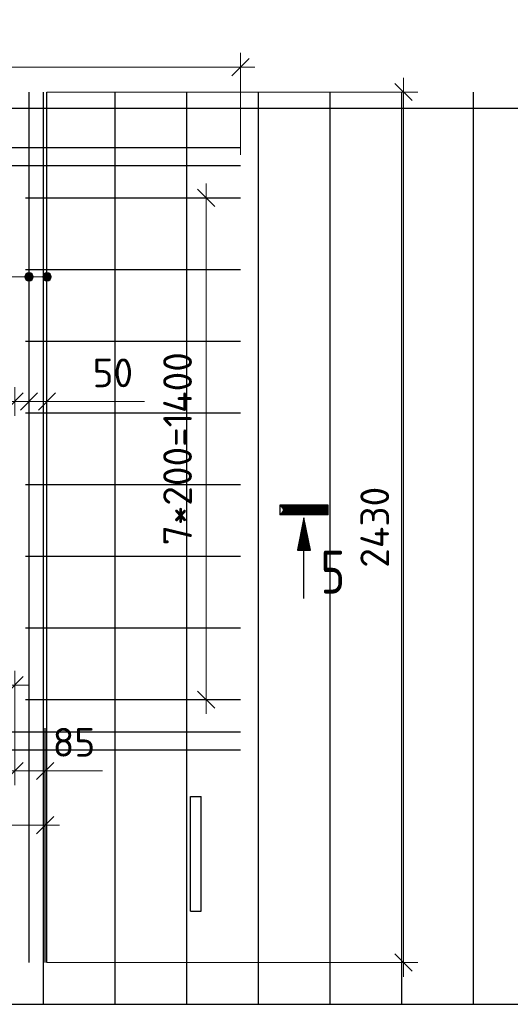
# Model space of a CAD drawing. Header units: millimetres. Extents: x -49773 to 2322955, y -3321 to 58485.
# Tile 523 of 580: x 2066219 to 2069640, y 19915 to 26782. Entities that reach past the tile are written whole.
import ezdxf

# ---------------------------------------------------------------- set-up
doc = ezdxf.new("R2010")
doc.units = ezdxf.units.MM
doc.header["$PDMODE"] = 65
for name, color, linetype, lineweight in [('Standard', 7, 'Continuous', 25), ('Арм.стержн. Арматура края', 96, 'Continuous', 35), ('Арм.стержн. вертикальными 1', 22, 'Continuous', 35), ('Арм.стержн. Доп. арматура', 180, 'Continuous', 35), ('СПДС_РАЗМЕРЫ', 152, 'Continuous', 25), ('Стена_ общее', 7, 'Continuous', 35)]:
    doc.layers.add(name, color=color, linetype=linetype, lineweight=lineweight)
doc.styles.add('ISOCPEUR', font='txt')
doc.dimstyles.new('__________2', dxfattribs={"dimtxt": 250, "dimasz": 200, "dimexe": 0, "dimexo": 0, "dimgap": 100, "dimtad": 1, "dimdec": 0, "dimrnd": 1, "dimzin": 12, "dimdsep": 46, "dimtxsty": 'ISOCPEUR', "dimblk": 'ALL_ML_STRICH', "dimblk1": 'ALL_ML_STRICH', "dimblk2": 'ALL_ML_STRICH', "dimsah": 1, "dimcen": 0, "dimclrd": 7, "dimclre": 7, "dimclrt": 7, "dimadec": 0, "dimazin": 0, "dimtfac": 1, "dimtdec": 0, "dimtmove": 1, "dimatfit": 3, "dimfxl": 0, "dimtzin": 0, "dimlwd": 0, "dimlwe": 13, "dimarcsym": 0})

# ---------------------------------------------------------------- blocks, each defined once
blk = doc.blocks.new('ALL_ML_STRICH')
at = {"color": 0, "linetype": 'ByBlock', "lineweight": -2}
for p, q in [((0, -0.5), (0, 0.5)), ((-1, 0), (0.5, 0)), ((-0.3, -0.3), (0.3, 0.3))]:
    blk.add_line(p, q, dxfattribs=at)
blk = doc.blocks.new('*D985')
at = {"layer": 'Defpoints', "color": 0}
for p in [(2066184.3, 22141.5), (2063934.3, 21915), (2066184.3, 21915)]:
    blk.add_point(p, dxfattribs=at)
at = {"layer": 'СПДС_РАЗМЕРЫ', "color": 7, "lineweight": 13}
for p, q in [((2063934.3, 21915), (2063934.3, 22141.5)), ((2066184.3, 21915), (2066184.3, 22141.5))]:
    blk.add_line(p, q, dxfattribs=at)
at = {"layer": 'СПДС_РАЗМЕРЫ', "color": 7, "lineweight": 0}
blk.add_line((2064134.3, 22141.5), (2065984.3, 22141.5), dxfattribs=at)
at = {"layer": 'СПДС_РАЗМЕРЫ', "color": 7, "lineweight": 0, "xscale": 200, "yscale": 200, "zscale": 200, "rotation": 180}
blk.add_blockref('ALL_ML_STRICH', (2063934.3, 22141.5), dxfattribs=at)
at = {"layer": 'СПДС_РАЗМЕРЫ', "color": 7, "lineweight": 0, "xscale": 200, "yscale": 200, "zscale": 200}
blk.add_blockref('ALL_ML_STRICH', (2066184.3, 22141.5), dxfattribs=at)
at = {"layer": 'СПДС_РАЗМЕРЫ', "color": 7, "insert": (2065059.3, 22341.5), "char_height": 200, "attachment_point": 5, "style": 'ISOCPEUR'}
blk.add_mtext('900', dxfattribs=at)
blk = doc.blocks.new('*D990')
at = {"layer": 'Defpoints', "color": 0}
for p in [(2063897.6, 21840), (2066397.6, 21840), (2066397.6, 21164.7)]:
    blk.add_point(p, dxfattribs=at)
at = {"layer": 'СПДС_РАЗМЕРЫ', "color": 7, "lineweight": 13}
for p, q in [((2063897.6, 21840), (2063897.6, 21164.7)), ((2066397.6, 21840), (2066397.6, 21164.7))]:
    blk.add_line(p, q, dxfattribs=at)
at = {"layer": 'СПДС_РАЗМЕРЫ', "color": 7, "lineweight": 0}
blk.add_line((2064097.6, 21164.7), (2066197.6, 21164.7), dxfattribs=at)
at = {"layer": 'СПДС_РАЗМЕРЫ', "color": 7, "lineweight": 0, "xscale": 200, "yscale": 200, "zscale": 200, "rotation": 180}
blk.add_blockref('ALL_ML_STRICH', (2063897.6, 21164.7), dxfattribs=at)
at = {"layer": 'СПДС_РАЗМЕРЫ', "color": 7, "lineweight": 0, "xscale": 200, "yscale": 200, "zscale": 200}
blk.add_blockref('ALL_ML_STRICH', (2066397.6, 21164.7), dxfattribs=at)
at = {"layer": 'СПДС_РАЗМЕРЫ', "color": 7, "insert": (2065147.6, 21364.7), "char_height": 200, "attachment_point": 5, "style": 'ISOCPEUR'}
blk.add_mtext('5х200=1000', dxfattribs=at)
blk = doc.blocks.new('*D991')
at = {"layer": 'Defpoints', "color": 0}
for p in [(2066184.3, 21915), (2066397.6, 21840), (2066397.6, 21542.5)]:
    blk.add_point(p, dxfattribs=at)
at = {"layer": 'СПДС_РАЗМЕРЫ', "color": 7, "lineweight": 13}
for p, q in [((2066184.3, 21915), (2066184.3, 21542.5)), ((2066397.6, 21840), (2066397.6, 21542.5))]:
    blk.add_line(p, q, dxfattribs=at)
at = {"layer": 'СПДС_РАЗМЕРЫ', "color": 7, "lineweight": 0}
for p, q in [((2065984.3, 21542.5), (2065784.3, 21542.5)), ((2066184.3, 21542.5), (2066397.6, 21542.5)), ((2066597.6, 21542.5), (2066797.6, 21542.5))]:
    blk.add_line(p, q, dxfattribs=at)
at = {"layer": 'СПДС_РАЗМЕРЫ', "color": 7, "lineweight": 0, "xscale": 200, "yscale": 200, "zscale": 200}
blk.add_blockref('ALL_ML_STRICH', (2066184.3, 21542.5), dxfattribs=at)
at = {"layer": 'СПДС_РАЗМЕРЫ', "color": 7, "lineweight": 0, "xscale": 200, "yscale": 200, "zscale": 200, "rotation": 180}
blk.add_blockref('ALL_ML_STRICH', (2066397.6, 21542.5), dxfattribs=at)
at = {"layer": 'СПДС_РАЗМЕРЫ', "color": 7, "insert": (2066597.6, 21742.5), "char_height": 200, "attachment_point": 5, "style": 'ISOCPEUR'}
blk.add_mtext('85', dxfattribs=at)
blk = doc.blocks.new('*D993')
at = {"layer": 'Defpoints', "color": 0}
for p in [(2067520, 25540), (2067759.3, 25540), (2067759.3, 22040)]:
    blk.add_point(p, dxfattribs=at)
at = {"layer": 'СПДС_РАЗМЕРЫ', "color": 7, "lineweight": 13}
for p, q in [((2067759.3, 25540), (2067520, 25540)), ((2067759.3, 22040), (2067520, 22040))]:
    blk.add_line(p, q, dxfattribs=at)
at = {"layer": 'СПДС_РАЗМЕРЫ', "color": 7, "lineweight": 0}
blk.add_line((2067520, 22240), (2067520, 25340), dxfattribs=at)
at = {"layer": 'СПДС_РАЗМЕРЫ', "color": 7, "lineweight": 0, "xscale": 200, "yscale": 200, "zscale": 200}
for p, rotation in [((2067520, 25540), 90), ((2067520, 22040), 270)]:
    blk.add_blockref('ALL_ML_STRICH', p, dxfattribs=dict(at, rotation=rotation))
at = {"layer": 'СПДС_РАЗМЕРЫ', "color": 7, "insert": (2067320, 23790), "char_height": 200, "attachment_point": 5, "rotation": 90, "style": 'ISOCPEUR'}
blk.add_mtext('7*200=1400', dxfattribs=at)
blk = doc.blocks.new('*D996')
at = {"layer": 'Defpoints', "color": 0}
for p in [(2066284.3, 24118.8), (2066284.3, 24040), (2066409.3, 24040)]:
    blk.add_point(p, dxfattribs=at)
at = {"layer": 'СПДС_РАЗМЕРЫ', "color": 7, "lineweight": 0}
for p, q in [((2066084.3, 24118.8), (2065884.3, 24118.8)), ((2066409.3, 24118.8), (2066284.3, 24118.8)), ((2066409.3, 24118.8), (2067088.7, 24118.8)), ((2066609.3, 24118.8), (2066809.3, 24118.8))]:
    blk.add_line(p, q, dxfattribs=at)
at = {"layer": 'СПДС_РАЗМЕРЫ', "color": 7, "lineweight": 13}
for p, q in [((2066284.3, 24040), (2066284.3, 24118.8)), ((2066409.3, 24040), (2066409.3, 24118.8))]:
    blk.add_line(p, q, dxfattribs=at)
at = {"layer": 'СПДС_РАЗМЕРЫ', "color": 7, "lineweight": 0, "xscale": 200, "yscale": 200, "zscale": 200}
blk.add_blockref('ALL_ML_STRICH', (2066284.3, 24118.8), dxfattribs=at)
at = {"layer": 'СПДС_РАЗМЕРЫ', "color": 7, "lineweight": 0, "xscale": 200, "yscale": 200, "zscale": 200, "rotation": 180}
blk.add_blockref('ALL_ML_STRICH', (2066409.3, 24118.8), dxfattribs=at)
at = {"layer": 'СПДС_РАЗМЕРЫ', "color": 7, "insert": (2066868.7, 24318.8), "char_height": 200, "attachment_point": 5, "style": 'ISOCPEUR'}
blk.add_mtext('50', dxfattribs=at)
blk = doc.blocks.new('*D997')
at = {"layer": 'Defpoints', "color": 0}
for p in [(2066284.3, 24118.8), (2066184.3, 24040), (2066284.3, 24040)]:
    blk.add_point(p, dxfattribs=at)
at = {"layer": 'СПДС_РАЗМЕРЫ', "color": 7, "lineweight": 0}
for p, q in [((2066184.3, 24118.8), (2065469.8, 24118.8)), ((2065984.3, 24118.8), (2065784.3, 24118.8)), ((2066184.3, 24118.8), (2066284.3, 24118.8)), ((2066484.3, 24118.8), (2066684.3, 24118.8))]:
    blk.add_line(p, q, dxfattribs=at)
at = {"layer": 'СПДС_РАЗМЕРЫ', "color": 7, "lineweight": 13}
for p, q in [((2066184.3, 24040), (2066184.3, 24118.8)), ((2066284.3, 24040), (2066284.3, 24118.8))]:
    blk.add_line(p, q, dxfattribs=at)
at = {"layer": 'СПДС_РАЗМЕРЫ', "color": 7, "lineweight": 0, "xscale": 200, "yscale": 200, "zscale": 200}
blk.add_blockref('ALL_ML_STRICH', (2066184.3, 24118.8), dxfattribs=at)
at = {"layer": 'СПДС_РАЗМЕРЫ', "color": 7, "lineweight": 0, "xscale": 200, "yscale": 200, "zscale": 200, "rotation": 180}
blk.add_blockref('ALL_ML_STRICH', (2066284.3, 24118.8), dxfattribs=at)
at = {"layer": 'СПДС_РАЗМЕРЫ', "color": 7, "insert": (2065699.8, 24318.8), "char_height": 200, "attachment_point": 5, "style": 'ISOCPEUR'}
blk.add_mtext('40', dxfattribs=at)
blk = doc.blocks.new('*D998')
at = {"layer": 'Defpoints', "color": 0}
for p in [(2067759.3, 26450.7), (2063384.3, 25840), (2067759.3, 25840)]:
    blk.add_point(p, dxfattribs=at)
at = {"layer": 'СПДС_РАЗМЕРЫ', "color": 7, "lineweight": 13}
for p, q in [((2063384.3, 25840), (2063384.3, 26450.7)), ((2067759.3, 25840), (2067759.3, 26450.7))]:
    blk.add_line(p, q, dxfattribs=at)
at = {"layer": 'СПДС_РАЗМЕРЫ', "color": 7, "lineweight": 0}
blk.add_line((2063584.3, 26450.7), (2067559.3, 26450.7), dxfattribs=at)
at = {"layer": 'СПДС_РАЗМЕРЫ', "color": 7, "lineweight": 0, "xscale": 200, "yscale": 200, "zscale": 200, "rotation": 180}
blk.add_blockref('ALL_ML_STRICH', (2063384.3, 26450.7), dxfattribs=at)
at = {"layer": 'СПДС_РАЗМЕРЫ', "color": 7, "lineweight": 0, "xscale": 200, "yscale": 200, "zscale": 200}
blk.add_blockref('ALL_ML_STRICH', (2067759.3, 26450.7), dxfattribs=at)
at = {"layer": 'СПДС_РАЗМЕРЫ', "color": 7, "insert": (2065571.8, 26650.7), "char_height": 200, "attachment_point": 5, "style": 'ISOCPEUR'}
blk.add_mtext('1750', dxfattribs=at)
blk = doc.blocks.new('*D999')
at = {"layer": 'Defpoints', "color": 0}
for p in [(2066409.3, 26277.5), (2068895, 26277.5), (2066409.3, 20206.7)]:
    blk.add_point(p, dxfattribs=at)
at = {"layer": 'СПДС_РАЗМЕРЫ', "color": 7, "lineweight": 13}
for p, q in [((2066409.3, 26277.5), (2068895, 26277.5)), ((2066409.3, 20206.7), (2068895, 20206.7))]:
    blk.add_line(p, q, dxfattribs=at)
at = {"layer": 'СПДС_РАЗМЕРЫ', "color": 7, "lineweight": 0}
blk.add_line((2068895, 20406.7), (2068895, 26077.5), dxfattribs=at)
at = {"layer": 'СПДС_РАЗМЕРЫ', "color": 7, "lineweight": 0, "xscale": 200, "yscale": 200, "zscale": 200}
for p, rotation in [((2068895, 26277.5), 90), ((2068895, 20206.7), 270)]:
    blk.add_blockref('ALL_ML_STRICH', p, dxfattribs=dict(at, rotation=rotation))
at = {"layer": 'СПДС_РАЗМЕРЫ', "color": 7, "insert": (2068695, 23242.1), "char_height": 200, "attachment_point": 5, "rotation": 90, "style": 'ISOCPEUR'}
blk.add_mtext('2430', dxfattribs=at)

msp = doc.modelspace()

# ---------------------------------------------------------------- hatches: boundary and pattern name
at = {"layer": 'Арм.стержн. Доп. арматура', "linetype": 'Continuous', "lineweight": 13, "transparency": 33554687}
for points in [[(2066258.5, 24973), (2066258.5, 25003), (2066254.3, 24988)], [(2066258.5, 24973), (2066258.5, 25003), (2066254.3, 24988)], [(2066258.5, 25003), (2066269.3, 24962.2), (2066269.3, 25013.8)], [(2066258.5, 25003), (2066269.3, 24962.2), (2066269.3, 25013.8)], [(2066258.5, 25003), (2066258.5, 24973), (2066269.3, 24962.2)], [(2066258.5, 25003), (2066258.5, 24973), (2066269.3, 24962.2)], [(2066269.3, 25013.8), (2066284.3, 24958), (2066284.3, 25018)], [(2066269.3, 25013.8), (2066284.3, 24958), (2066284.3, 25018)], [(2066269.3, 25013.8), (2066269.3, 24962.2), (2066284.3, 24958)], [(2066269.3, 25013.8), (2066269.3, 24962.2), (2066284.3, 24958)], [(2066284.3, 25018), (2066284.3, 24958), (2066299.3, 24962.2)], [(2066284.3, 25018), (2066299.3, 24962.2), (2066299.3, 25013.8)], [(2066284.3, 25018), (2066284.3, 24958), (2066299.3, 24962.2)], [(2066284.3, 25018), (2066299.3, 24962.2), (2066299.3, 25013.8)], [(2066299.3, 25013.8), (2066299.3, 24962.2), (2066310.1, 24973)], [(2066299.3, 25013.8), (2066310.1, 24973), (2066310.1, 25003)], [(2066299.3, 25013.8), (2066299.3, 24962.2), (2066310.1, 24973)], [(2066299.3, 25013.8), (2066310.1, 24973), (2066310.1, 25003)], [(2066310.1, 25003), (2066310.1, 24973), (2066314.3, 24988)], [(2066310.1, 25003), (2066310.1, 24973), (2066314.3, 24988)], [(2066384, 24973), (2066384, 25003), (2066379.8, 24988)], [(2066384, 24973), (2066384, 25003), (2066379.8, 24988)], [(2066384, 25003), (2066394.8, 24962.2), (2066394.8, 25013.8)], [(2066384, 25003), (2066394.8, 24962.2), (2066394.8, 25013.8)], [(2066384, 25003), (2066384, 24973), (2066394.8, 24962.2)], [(2066384, 25003), (2066384, 24973), (2066394.8, 24962.2)], [(2066394.8, 25013.8), (2066409.8, 24958), (2066409.8, 25018)], [(2066394.8, 25013.8), (2066409.8, 24958), (2066409.8, 25018)], [(2066394.8, 25013.8), (2066394.8, 24962.2), (2066409.8, 24958)], [(2066394.8, 25013.8), (2066394.8, 24962.2), (2066409.8, 24958)], [(2066409.8, 25018), (2066409.8, 24958), (2066424.8, 24962.2)], [(2066409.8, 25018), (2066424.8, 24962.2), (2066424.8, 25013.8)], [(2066409.8, 25018), (2066409.8, 24958), (2066424.8, 24962.2)], [(2066409.8, 25018), (2066424.8, 24962.2), (2066424.8, 25013.8)], [(2066424.8, 25013.8), (2066424.8, 24962.2), (2066435.6, 24973)], [(2066424.8, 25013.8), (2066435.6, 24973), (2066435.6, 25003)], [(2066424.8, 25013.8), (2066424.8, 24962.2), (2066435.6, 24973)], [(2066424.8, 25013.8), (2066435.6, 24973), (2066435.6, 25003)], [(2066435.6, 25003), (2066435.6, 24973), (2066439.8, 24988)], [(2066435.6, 25003), (2066435.6, 24973), (2066439.8, 24988)]]:
    msp.add_hatch(color=7, dxfattribs=at).paths.add_polyline_path(points)

# ---------------------------------------------------------------- linework, layer by layer
for p, q in [((2067409.3, 21365), (2067484.3, 21365)), ((2067409.3, 20565), (2067409.3, 21365)), ((2067484.3, 20565), (2067484.3, 21365)), ((2067409.3, 20565), (2067484.3, 20565))]:
    msp.add_line(p, q)
at = {"layer": 'Standard', "color": 7, "linetype": 'Continuous', "lineweight": -3, "transparency": 33554687}
for p, q in [((2068034.7, 23394.4), (2068367.7, 23394.4)), ((2068037, 23392.2), (2068365.5, 23392.2)), ((2068039.2, 23389.9), (2068363.2, 23389.9)), ((2068041.5, 23387.7), (2068361, 23387.7)), ((2068043.7, 23385.4), (2068358.7, 23385.4)), ((2068046, 23383.2), (2068356.5, 23383.2)), ((2068048.2, 23380.9), (2068354.2, 23380.9)), ((2068050.5, 23378.7), (2068352, 23378.7)), ((2068052.7, 23376.4), (2068349.7, 23376.4)), ((2068349.7, 23349.4), (2068052.7, 23349.4)), ((2068055, 23374.2), (2068347.5, 23374.2)), ((2068347.5, 23351.7), (2068055, 23351.7)), ((2068057.2, 23371.9), (2068345.2, 23371.9)), ((2068345.2, 23353.9), (2068057.2, 23353.9)), ((2068059.5, 23356.2), (2068059.5, 23369.7)), ((2068059.5, 23369.7), (2068343, 23369.7)), ((2068343, 23356.2), (2068059.5, 23356.2)), ((2068061.7, 23358.4), (2068061.7, 23367.4)), ((2068061.7, 23367.4), (2068340.7, 23367.4)), ((2068340.7, 23358.4), (2068061.7, 23358.4)), ((2068064, 23360.7), (2068064, 23365.2)), ((2068064, 23365.2), (2068338.5, 23365.2)), ((2068338.5, 23360.7), (2068064, 23360.7)), ((2068336.2, 23362.9), (2068066.2, 23362.9)), ((2068066.2, 23362.9), (2068336.2, 23362.9)), ((2068334, 23365.2), (2068068.5, 23365.2)), ((2068068.5, 23360.7), (2068334, 23360.7)), ((2068331.7, 23367.4), (2068070.7, 23367.4)), ((2068070.7, 23358.4), (2068331.7, 23358.4)), ((2068329.5, 23369.7), (2068073, 23369.7)), ((2068073, 23356.2), (2068329.5, 23356.2)), ((2068327.2, 23371.9), (2068075.2, 23371.9)), ((2068075.2, 23353.9), (2068327.2, 23353.9)), ((2068325, 23374.2), (2068077.5, 23374.2)), ((2068077.5, 23351.7), (2068325, 23351.7)), ((2068336.2, 23362.9), (2068336.2, 23362.9)), ((2068338.5, 23365.2), (2068338.5, 23360.7)), ((2068340.7, 23367.4), (2068340.7, 23358.4)), ((2068343, 23369.7), (2068343, 23356.2)), ((2068345.2, 23371.9), (2068345.2, 23353.9)), ((2068347.5, 23374.2), (2068347.5, 23351.7)), ((2068349.7, 23376.4), (2068349.7, 23349.4)), ((2068352, 23378.7), (2068352, 23347.2)), ((2068354.2, 23380.9), (2068354.2, 23344.9)), ((2068356.5, 23383.2), (2068356.5, 23342.7)), ((2068358.7, 23385.4), (2068358.7, 23340.4)), ((2068361, 23387.7), (2068361, 23338.2)), ((2068363.2, 23389.9), (2068363.2, 23335.9)), ((2068365.5, 23392.2), (2068365.5, 23333.7)), ((2068367.7, 23394.4), (2068367.7, 23331.4)), ((2068370, 23329.2), (2068032.5, 23329.2)), ((2068367.7, 23331.4), (2068034.7, 23331.4)), ((2068365.5, 23333.7), (2068037, 23333.7)), ((2068363.2, 23335.9), (2068039.2, 23335.9)), ((2068361, 23338.2), (2068041.5, 23338.2)), ((2068358.7, 23340.4), (2068043.7, 23340.4)), ((2068356.5, 23342.7), (2068046, 23342.7)), ((2068354.2, 23344.9), (2068048.2, 23344.9)), ((2068352, 23347.2), (2068050.5, 23347.2)), ((2068158.9, 23083.9), (2068201.2, 23295.2)), ((2068161.6, 23086.2), (2068201.2, 23283.7)), ((2068201.2, 23295.2), (2068243.5, 23083.9)), ((2068201.2, 23283.7), (2068240.8, 23086.2)), ((2068164.6, 23088.4), (2068201.2, 23272.3)), ((2068167.3, 23090.7), (2068201.2, 23260.8)), ((2068170, 23092.9), (2068201.2, 23249.3)), ((2068172.7, 23095.2), (2068201.2, 23237.8)), ((2068175.4, 23097.4), (2068201.2, 23226.4)), ((2068178.3, 23099.7), (2068201.2, 23214.9)), ((2068201.2, 23272.3), (2068237.9, 23088.4)), ((2068201.2, 23260.8), (2068235.2, 23090.7)), ((2068201.2, 23249.3), (2068232.5, 23092.9)), ((2068201.2, 23237.8), (2068229.8, 23095.2)), ((2068201.2, 23226.4), (2068227.1, 23097.4)), ((2068201.2, 23214.9), (2068224.2, 23099.7)), ((2068181, 23101.9), (2068201.2, 23203.4)), ((2068183.7, 23104.2), (2068201.2, 23191.9)), ((2068186.4, 23106.4), (2068201.2, 23180.5)), ((2068189.1, 23108.7), (2068201.2, 23169)), ((2068192, 23110.9), (2068201.2, 23157.5)), ((2068194.7, 23113.2), (2068201.2, 23146)), ((2068201.2, 23203.4), (2068221.5, 23101.9)), ((2068201.2, 23191.9), (2068218.8, 23104.2)), ((2068201.2, 23180.5), (2068216.1, 23106.4)), ((2068201.2, 23169), (2068213.4, 23108.7)), ((2068201.2, 23157.5), (2068210.5, 23110.9)), ((2068201.2, 23146), (2068207.8, 23113.2)), ((2068243.5, 23083.9), (2068158.9, 23083.9)), ((2068240.8, 23086.2), (2068161.6, 23086.2)), ((2068237.9, 23088.4), (2068164.6, 23088.4)), ((2068235.2, 23090.7), (2068167.3, 23090.7)), ((2068232.5, 23092.9), (2068170, 23092.9)), ((2068229.8, 23095.2), (2068172.7, 23095.2)), ((2068227.1, 23097.4), (2068175.4, 23097.4)), ((2068224.2, 23099.7), (2068178.3, 23099.7)), ((2068221.5, 23101.9), (2068181, 23101.9)), ((2068218.8, 23104.2), (2068183.7, 23104.2)), ((2068216.1, 23106.4), (2068186.4, 23106.4)), ((2068213.4, 23108.7), (2068189.1, 23108.7)), ((2068210.5, 23110.9), (2068192, 23110.9)), ((2068207.8, 23113.2), (2068194.7, 23113.2)), ((2068197.4, 23115.4), (2068201.2, 23134.6)), ((2068205.1, 23115.4), (2068197.4, 23115.4)), ((2068200.1, 23117.7), (2068201.2, 23123.1)), ((2068202.4, 23117.7), (2068200.1, 23117.7)), ((2068201.2, 23134.6), (2068205.1, 23115.4)), ((2068201.2, 23123.1), (2068202.4, 23117.7)), ((2068201.2, 22744.2), (2068201.2, 23081.7))]:
    msp.add_line(p, q, dxfattribs=at)
for points in [[(2068370, 23329.2), (2068370, 23396.7), (2068032.5, 23396.7), (2068032.5, 23329.2)], [(2068201.2, 23081.7), (2068246.2, 23081.7), (2068201.2, 23306.7), (2068156.2, 23081.7), (2068201.2, 23081.7)]]:
    msp.add_lwpolyline(points, dxfattribs=at)
at = {"layer": 'Арм.стержн. Арматура края', "color": 4, "linetype": 'Continuous', "lineweight": 25, "transparency": 33554687}
msp.add_line((2066397.6, 20206.7), (2066397.6, 21840), dxfattribs=at)
at = {"layer": 'Арм.стержн. вертикальными 1', "color": 4, "linetype": 'Continuous', "lineweight": 25, "transparency": 33554687}
for p, q in [((2066384.3, 19915), (2066384.3, 26277.5)), ((2066884.3, 19915), (2066884.3, 26277.5)), ((2067384.3, 19915), (2067384.3, 26277.5)), ((2067884.3, 19915), (2067884.3, 26277.5)), ((2068384.3, 19915), (2068384.3, 26277.5)), ((2068884.3, 19915), (2068884.3, 26277.5)), ((2069384.3, 19915), (2069384.3, 26277.5)), ((2066259.3, 25540), (2067759.3, 25540)), ((2066259.3, 25040), (2067759.3, 25040)), ((2066259.3, 24540), (2067759.3, 24540)), ((2066259.3, 24040), (2067759.3, 24040)), ((2066259.3, 23540), (2067759.3, 23540)), ((2066259.3, 23040), (2067759.3, 23040)), ((2066259.3, 22540), (2067759.3, 22540)), ((2066259.3, 22040), (2067759.3, 22040))]:
    msp.add_line(p, q, dxfattribs=at)
at = {"layer": 'Арм.стержн. Доп. арматура', "color": 211, "linetype": 'Continuous', "lineweight": 25, "true_color": 0xff54ff, "transparency": 33554687}
for p, q in [((2066284.3, 20206.7), (2066284.3, 26277.5)), ((2066409.3, 20206.7), (2066409.3, 26277.5)), ((2063384.3, 25890), (2067759.3, 25890)), ((2063384.3, 25765), (2067759.3, 25765)), ((2063384.3, 21815), (2067759.3, 21815)), ((2063384.3, 21690), (2067759.3, 21690))]:
    msp.add_line(p, q, dxfattribs=at)
at = {"layer": 'Арм.стержн. Доп. арматура', "color": 7, "linetype": 'Continuous', "lineweight": 13, "transparency": 33554687}
for p, q in [((2066284.3, 25018), (2066284.3, 25018)), ((2066284.3, 25018), (2066284.3, 25018)), ((2066409.8, 25018), (2066409.8, 25018)), ((2066409.8, 25018), (2066409.8, 25018)), ((2064288, 24988), (2066409.3, 24988)), ((2064288, 24988), (2066409.3, 24988)), ((2064288, 24988), (2066409.3, 24988)), ((2064288, 24988), (2066409.3, 24988)), ((2066254.3, 24988), (2066254.3, 24988)), ((2066254.3, 24988), (2066254.3, 24988)), ((2066284.3, 24958), (2066284.3, 24958)), ((2066284.3, 24958), (2066284.3, 24958)), ((2066314.3, 24988), (2066314.3, 24988)), ((2066314.3, 24988), (2066314.3, 24988)), ((2066379.8, 24988), (2066379.8, 24988)), ((2066379.8, 24988), (2066379.8, 24988)), ((2066409.8, 24958), (2066409.8, 24958)), ((2066409.8, 24958), (2066409.8, 24958)), ((2066439.8, 24988), (2066439.8, 24988)), ((2066439.8, 24988), (2066439.8, 24988))]:
    msp.add_line(p, q, dxfattribs=at)
for centre in [(2066284.3, 24988), (2066284.3, 24988), (2066409.8, 24988), (2066409.8, 24988)]:
    msp.add_circle(centre, 30, dxfattribs=at)
at = {"layer": 'Стена_ общее', "color": 7, "linetype": 'Continuous', "lineweight": 25, "transparency": 33554687}
for p, q in [((2063309.3, 26165), (2077759.3, 26165)), ((2063309.3, 19915), (2077759.3, 19915))]:
    msp.add_line(p, q, dxfattribs=at)

# ---------------------------------------------------------------- texts
at = {"layer": 'Standard', "color": 7, "linetype": 'Continuous', "lineweight": 25, "transparency": 33554687, "insert": (2068318, 22779.8), "char_height": 300, "width": 326.407, "attachment_point": 7, "style": 'ISOCPEUR'}
msp.add_mtext('{\\W0.7800;5}', dxfattribs=at)

# ---------------------------------------------------------------- dimensions: what is measured, and where the dimension line sits
at = {"layer": 'СПДС_РАЗМЕРЫ'}
for base, p1, p2, picture, middle in [((2067759.3, 26450.7), (2063384.3, 25840), (2067759.3, 25840), '*D998', (2065571.8, 26650.7)), ((2066184.3, 22141.5), (2063934.3, 21915), (2066184.3, 21915), '*D985', (2065059.3, 22341.5))]:
    dim = msp.add_linear_dim(base=base, p1=p1, p2=p2, dimstyle='__________2', override={"dimtxt": 200, "dimlfac": 0.4}, dxfattribs=at)
    dim.commit()
    dim.dimension.update_dxf_attribs({"geometry": picture, "text_midpoint": middle})
for base, p1, p2, text, picture, middle in [((2068895, 26277.5), (2066409.3, 20206.7), (2066409.3, 26277.5), '2430', '*D999', (2068695, 23242.1)), ((2067520, 25540), (2067759.3, 22040), (2067759.3, 25540), '7*200=1400', '*D993', (2067320, 23790))]:
    dim = msp.add_linear_dim(base=base, p1=p1, p2=p2, angle=90, text=text, dimstyle='__________2', override={"dimtxt": 200, "dimlfac": 0.4}, dxfattribs=at)
    dim.commit()
    dim.dimension.update_dxf_attribs({"geometry": picture, "text_midpoint": middle})
for p1, angle, picture, middle in [((2066184.3, 24040), 0, '*D997', (2065699.8, 24116.2)), ((2066409.3, 24040), 180, '*D996', (2066868.7, 24116.2))]:
    dim = msp.add_linear_dim(base=(2066284.3, 24118.8), p1=p1, p2=(2066284.3, 24040), angle=angle, dimstyle='__________2', override={"dimtxt": 200, "dimlfac": 0.4}, dxfattribs=at)
    dim.commit()
    dim.dimension.update_dxf_attribs({"geometry": picture, "text_midpoint": middle, "dimtype": 160})
dim = msp.add_linear_dim(base=(2066397.6, 21542.5), p1=(2066184.3, 21915), p2=(2066397.6, 21840), dimstyle='__________2', override={"dimtxt": 200, "dimlfac": 0.4}, dxfattribs=at)
dim.commit()
dim.dimension.update_dxf_attribs({"geometry": '*D991', "text_midpoint": (2066597.6, 21542.5), "dimtype": 160})
dim = msp.add_linear_dim(base=(2066397.6, 21164.7), p1=(2063897.6, 21840), p2=(2066397.6, 21840), text='5х200=1000', dimstyle='__________2', override={"dimtxt": 200, "dimlfac": 0.4}, dxfattribs=at)
dim.commit()
dim.dimension.update_dxf_attribs({"geometry": '*D990', "text_midpoint": (2065147.6, 21364.7)})

doc.saveas('drawing.dxf')
